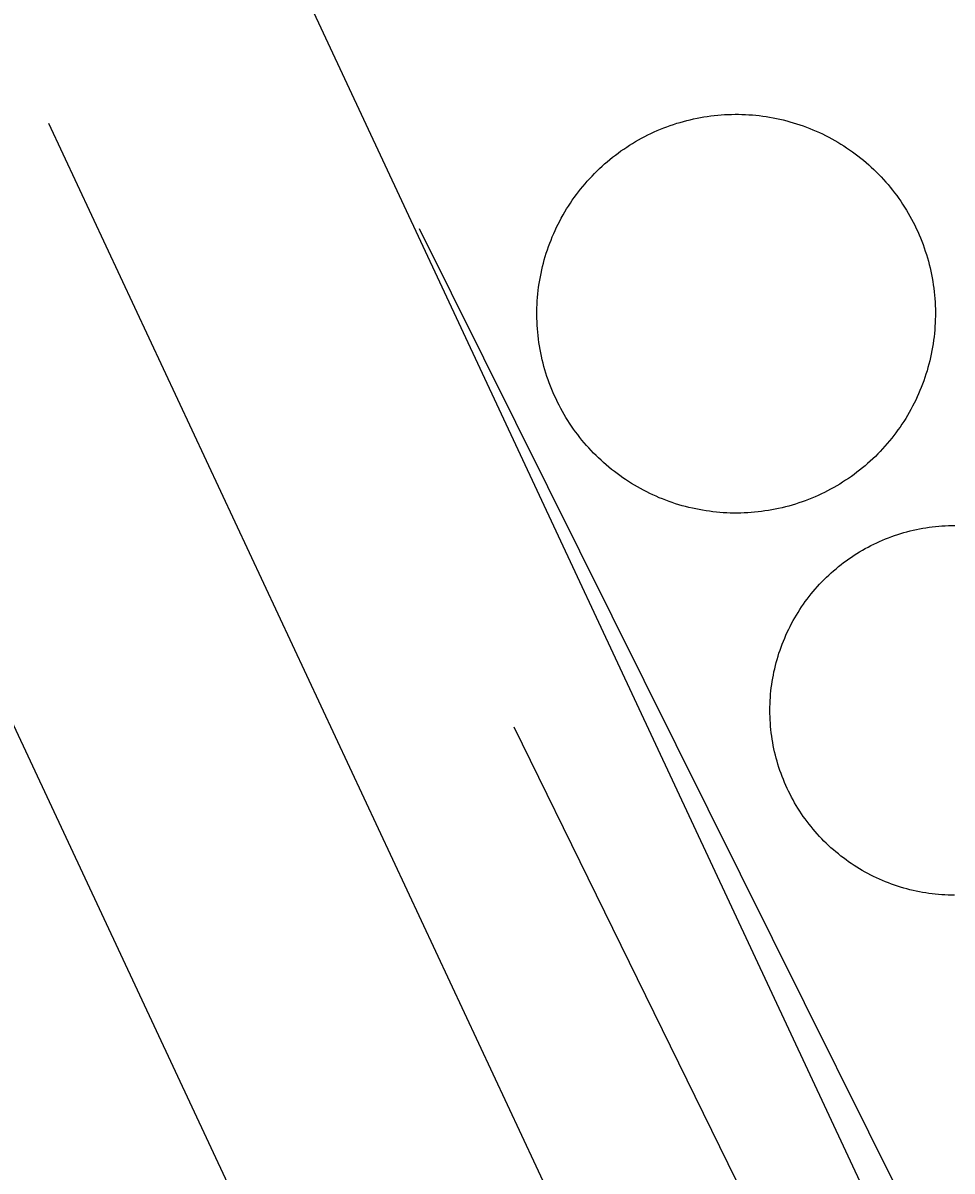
# Model space of a CAD drawing. Extents: x 3651524 to 3689615, y 505651 to 531377.
# Drawn here: x 3679152.3 to 3679200.8, y 516092.7 to 516152.7 of the extents above; entities that cross this region are included whole.
import ezdxf

# ---------------------------------------------------------------- set-up
doc = ezdxf.new("R2010")
doc.units = 0
for name, color, linetype in [('V-DOMW-TANK', 7, 'Continuous'), ('V-RAIL-TRAK', 7, 'Continuous'), ('V-ROAD-CNTR', 7, 'Continuous'), ('V-UTIL-LINE', 7, 'Continuous')]:
    doc.layers.add(name, color=color, linetype=linetype)

msp = doc.modelspace()

# ---------------------------------------------------------------- linework, layer by layer
at = {"layer": 'V-DOMW-TANK'}
for points in [[(3679179.417, 516139.965), (3679179.462, 516140.142), (3679179.509, 516140.318), (3679179.56, 516140.492), (3679179.614, 516140.666), (3679179.671, 516140.838), (3679179.73, 516141.01), (3679179.792, 516141.182), (3679179.859, 516141.35), (3679179.927, 516141.52), (3679179.999, 516141.686), (3679180.072, 516141.852), (3679180.15, 516142.018), (3679180.23, 516142.179), (3679180.314, 516142.341), (3679180.398, 516142.503), (3679180.49, 516142.661), (3679180.58, 516142.818), (3679180.674, 516142.974), (3679180.771, 516143.128), (3679180.871, 516143.279), (3679180.971, 516143.431), (3679181.078, 516143.58), (3679181.184, 516143.726), (3679181.295, 516143.871), (3679181.406, 516144.014), (3679181.522, 516144.156), (3679181.639, 516144.293), (3679181.758, 516144.43), (3679181.881, 516144.565), (3679182.006, 516144.698), (3679182.131, 516144.829), (3679182.26, 516144.956), (3679182.391, 516145.083), (3679182.526, 516145.206), (3679182.661, 516145.327), (3679182.798, 516145.446), (3679182.937, 516145.563), (3679183.079, 516145.679), (3679183.222, 516145.788), (3679183.368, 516145.898), (3679183.515, 516146.007), (3679183.665, 516146.107), (3679183.816, 516146.21), (3679183.97, 516146.308), (3679184.123, 516146.404), (3679184.279, 516146.496), (3679184.437, 516146.587), (3679184.596, 516146.675), (3679184.758, 516146.761), (3679184.92, 516146.843), (3679185.084, 516146.92), (3679185.248, 516146.998), (3679185.414, 516147.072), (3679185.581, 516147.142), (3679185.751, 516147.209), (3679185.921, 516147.275), (3679186.091, 516147.336), (3679186.263, 516147.394), (3679186.438, 516147.451), (3679186.612, 516147.502), (3679186.786, 516147.551), (3679186.962, 516147.598), (3679187.14, 516147.641), (3679187.316, 516147.682), (3679187.492, 516147.719), (3679187.672, 516147.754), (3679187.851, 516147.785), (3679188.031, 516147.813), (3679188.211, 516147.838), (3679188.389, 516147.858), (3679188.572, 516147.877), (3679188.754, 516147.893), (3679188.934, 516147.906), (3679189.116, 516147.916), (3679189.299, 516147.92), (3679189.479, 516147.922), (3679189.661, 516147.922), (3679189.843, 516147.918), (3679190.026, 516147.912), (3679190.206, 516147.901), (3679190.388, 516147.887), (3679190.566, 516147.871), (3679190.749, 516147.852), (3679190.929, 516147.83), (3679191.109, 516147.803), (3679191.289, 516147.774), (3679191.467, 516147.742), (3679191.646, 516147.707), (3679191.824, 516147.668), (3679191.998, 516147.627), (3679192.18, 516147.582), (3679192.352, 516147.535), (3679192.526, 516147.484), (3679192.7, 516147.43), (3679192.874, 516147.373), (3679193.044, 516147.314), (3679193.216, 516147.252), (3679193.384, 516147.187), (3679193.554, 516147.117), (3679193.72, 516147.045)], [(3679193.72, 516147.045), (3679193.886, 516146.972), (3679194.052, 516146.894), (3679194.214, 516146.814), (3679194.376, 516146.73), (3679194.535, 516146.644), (3679194.695, 516146.556), (3679194.853, 516146.464), (3679195.008, 516146.37), (3679195.162, 516146.273), (3679195.314, 516146.175), (3679195.463, 516146.073), (3679195.613, 516145.966), (3679195.76, 516145.86), (3679195.903, 516145.749), (3679196.047, 516145.638), (3679196.188, 516145.522), (3679196.327, 516145.405), (3679196.465, 516145.286), (3679196.598, 516145.163), (3679196.731, 516145.038), (3679196.862, 516144.911), (3679196.989, 516144.784), (3679197.116, 516144.651), (3679197.239, 516144.518), (3679197.36, 516144.383), (3679197.478, 516144.248), (3679197.595, 516144.106), (3679197.71, 516143.963), (3679197.82, 516143.82), (3679197.929, 516143.674), (3679198.035, 516143.527), (3679198.14, 516143.377), (3679198.24, 516143.228), (3679198.338, 516143.074), (3679198.435, 516142.919), (3679198.529, 516142.763), (3679198.621, 516142.605), (3679198.707, 516142.446), (3679198.791, 516142.286), (3679198.873, 516142.124), (3679198.953, 516141.96), (3679199.029, 516141.794), (3679199.102, 516141.628), (3679199.172, 516141.46), (3679199.24, 516141.293), (3679199.307, 516141.123), (3679199.367, 516140.95), (3679199.426, 516140.778), (3679199.481, 516140.604), (3679199.532, 516140.428), (3679199.584, 516140.256), (3679199.629, 516140.08), (3679199.672, 516139.904), (3679199.713, 516139.726), (3679199.75, 516139.548), (3679199.784, 516139.369), (3679199.815, 516139.191), (3679199.844, 516139.011), (3679199.868, 516138.831), (3679199.889, 516138.651), (3679199.907, 516138.468), (3679199.924, 516138.288), (3679199.936, 516138.106), (3679199.944, 516137.926), (3679199.95, 516137.743), (3679199.952, 516137.561), (3679199.952, 516137.379), (3679199.948, 516137.197), (3679199.942, 516137.016), (3679199.93, 516136.834), (3679199.917, 516136.652), (3679199.903, 516136.472), (3679199.883, 516136.291), (3679199.86, 516136.111), (3679199.833, 516135.931), (3679199.805, 516135.751), (3679199.772, 516135.572), (3679199.737, 516135.392), (3679199.698, 516135.216), (3679199.657, 516135.038), (3679199.612, 516134.862), (3679199.565, 516134.686), (3679199.516, 516134.512), (3679199.461, 516134.338), (3679199.403, 516134.165), (3679199.344, 516133.993), (3679199.281, 516133.823), (3679199.215, 516133.653), (3679199.147, 516133.486), (3679199.076, 516133.318), (3679199.002, 516133.152), (3679198.924, 516132.988), (3679198.844, 516132.824), (3679198.76, 516132.662), (3679198.674, 516132.502), (3679198.586, 516132.343), (3679198.494, 516132.185), (3679198.4, 516132.029), (3679198.304, 516131.876), (3679198.203, 516131.724)], [(3679182.344, 516129.965), (3679182.213, 516130.092), (3679182.086, 516130.221), (3679181.959, 516130.352), (3679181.836, 516130.485), (3679181.715, 516130.62), (3679181.596, 516130.758), (3679181.479, 516130.899), (3679181.365, 516131.04), (3679181.254, 516131.184), (3679181.143, 516131.329), (3679181.039, 516131.476), (3679180.935, 516131.626), (3679180.834, 516131.778), (3679180.734, 516131.929), (3679180.64, 516132.085), (3679180.545, 516132.24), (3679180.455, 516132.398), (3679180.367, 516132.556), (3679180.283, 516132.718), (3679180.201, 516132.881), (3679180.121, 516133.045), (3679180.046, 516133.209), (3679179.972, 516133.375), (3679179.902, 516133.543), (3679179.835, 516133.713), (3679179.769, 516133.883), (3679179.708, 516134.053), (3679179.648, 516134.225), (3679179.595, 516134.399), (3679179.542, 516134.573), (3679179.491, 516134.747), (3679179.444, 516134.923), (3679179.401, 516135.099), (3679179.362, 516135.278), (3679179.327, 516135.456), (3679179.29, 516135.634), (3679179.259, 516135.814), (3679179.231, 516135.992), (3679179.208, 516136.173), (3679179.186, 516136.355), (3679179.167, 516136.535), (3679179.151, 516136.715), (3679179.138, 516136.898), (3679179.13, 516137.08), (3679179.124, 516137.26), (3679179.122, 516137.442), (3679179.122, 516137.625), (3679179.126, 516137.807), (3679179.132, 516137.989), (3679179.143, 516138.169), (3679179.157, 516138.352), (3679179.173, 516138.532), (3679179.192, 516138.714), (3679179.214, 516138.894), (3679179.241, 516139.075), (3679179.27, 516139.253), (3679179.302, 516139.433), (3679179.337, 516139.611), (3679179.376, 516139.789), (3679179.417, 516139.965)], [(3679198.203, 516131.724), (3679198.103, 516131.575), (3679197.996, 516131.425), (3679197.89, 516131.278), (3679197.779, 516131.132), (3679197.669, 516130.989), (3679197.552, 516130.85), (3679197.435, 516130.71), (3679197.317, 516130.573), (3679197.194, 516130.438), (3679197.071, 516130.305), (3679196.944, 516130.176), (3679196.815, 516130.047), (3679196.684, 516129.922), (3679196.549, 516129.797), (3679196.411, 516129.676), (3679196.276, 516129.557), (3679196.137, 516129.441), (3679195.993, 516129.326), (3679195.852, 516129.215), (3679195.707, 516129.107), (3679195.559, 516129), (3679195.41, 516128.896), (3679195.258, 516128.796), (3679195.105, 516128.695), (3679194.953, 516128.601), (3679194.795, 516128.507), (3679194.638, 516128.417), (3679194.478, 516128.329), (3679194.316, 516128.245), (3679194.154, 516128.163), (3679193.991, 516128.085), (3679193.827, 516128.007), (3679193.661, 516127.933), (3679193.493, 516127.862), (3679193.323, 516127.794), (3679193.153, 516127.731), (3679192.985, 516127.669), (3679192.811, 516127.61), (3679192.637, 516127.555), (3679192.463, 516127.501), (3679192.289, 516127.452), (3679192.113, 516127.405), (3679191.936, 516127.362), (3679191.758, 516127.321), (3679191.58, 516127.284), (3679191.402, 516127.247), (3679191.226, 516127.221), (3679191.043, 516127.192), (3679190.863, 516127.165), (3679190.683, 516127.145), (3679190.503, 516127.126), (3679190.321, 516127.11), (3679190.14, 516127.098), (3679189.958, 516127.09), (3679189.776, 516127.083), (3679189.596, 516127.081), (3679189.413, 516127.081), (3679189.231, 516127.086), (3679189.049, 516127.092), (3679188.866, 516127.102), (3679188.686, 516127.116), (3679188.506, 516127.133), (3679188.326, 516127.151), (3679188.146, 516127.174), (3679187.965, 516127.2), (3679187.785, 516127.229), (3679187.607, 516127.262), (3679187.429, 516127.296), (3679187.251, 516127.335), (3679187.072, 516127.376), (3679186.896, 516127.421), (3679186.72, 516127.469), (3679186.548, 516127.52), (3679186.374, 516127.573), (3679186.2, 516127.63), (3679186.03, 516127.69), (3679185.858, 516127.753), (3679185.688, 516127.819), (3679185.52, 516127.886), (3679185.354, 516127.958), (3679185.188, 516128.034), (3679185.02, 516128.11), (3679184.861, 516128.189), (3679184.699, 516128.273), (3679184.539, 516128.359), (3679184.379, 516128.447), (3679184.222, 516128.54), (3679184.066, 516128.634), (3679183.912, 516128.73), (3679183.761, 516128.83), (3679183.611, 516128.933), (3679183.462, 516129.039), (3679183.314, 516129.144), (3679183.171, 516129.254), (3679183.028, 516129.365), (3679182.886, 516129.482), (3679182.747, 516129.598), (3679182.61, 516129.719), (3679182.477, 516129.84), (3679182.344, 516129.965)], [(3679191.316, 516116.27), (3679191.308, 516116.438), (3679191.304, 516116.608), (3679191.304, 516116.776), (3679191.304, 516116.944), (3679191.31, 516117.112), (3679191.316, 516117.282), (3679191.326, 516117.45), (3679191.34, 516117.616), (3679191.357, 516117.786), (3679191.375, 516117.954), (3679191.398, 516118.119), (3679191.422, 516118.287), (3679191.451, 516118.453), (3679191.482, 516118.619), (3679191.515, 516118.785), (3679191.553, 516118.949), (3679191.59, 516119.113), (3679191.633, 516119.277), (3679191.678, 516119.438), (3679191.728, 516119.6), (3679191.777, 516119.762), (3679191.83, 516119.922), (3679191.887, 516120.079), (3679191.947, 516120.237), (3679192.008, 516120.395), (3679192.074, 516120.55), (3679192.139, 516120.704), (3679192.211, 516120.858), (3679192.283, 516121.011), (3679192.356, 516121.161), (3679192.436, 516121.31), (3679192.516, 516121.46), (3679192.6, 516121.605), (3679192.684, 516121.75), (3679192.776, 516121.894), (3679192.866, 516122.037), (3679192.956, 516122.181), (3679193.053, 516122.316), (3679193.151, 516122.453), (3679193.253, 516122.59), (3679193.354, 516122.723), (3679193.458, 516122.854), (3679193.567, 516122.983), (3679193.675, 516123.112), (3679193.79, 516123.239), (3679193.902, 516123.364), (3679194.017, 516123.485), (3679194.136, 516123.606), (3679194.257, 516123.725), (3679194.378, 516123.842), (3679194.503, 516123.954), (3679194.63, 516124.067), (3679194.759, 516124.175), (3679194.888, 516124.284), (3679195.021, 516124.388), (3679195.154, 516124.491), (3679195.289, 516124.591), (3679195.426, 516124.689), (3679195.565, 516124.784), (3679195.707, 516124.878), (3679195.848, 516124.968), (3679195.991, 516125.056), (3679196.137, 516125.142), (3679196.284, 516125.224), (3679196.432, 516125.304), (3679196.581, 516125.382), (3679196.733, 516125.457), (3679196.884, 516125.531), (3679197.038, 516125.601), (3679197.194, 516125.666), (3679197.349, 516125.732), (3679197.505, 516125.793), (3679197.667, 516125.853), (3679197.822, 516125.908), (3679197.982, 516125.963), (3679198.144, 516126.012), (3679198.306, 516126.062), (3679198.467, 516126.107), (3679198.631, 516126.148), (3679198.795, 516126.186), (3679198.959, 516126.223), (3679199.125, 516126.258), (3679199.291, 516126.289), (3679199.457, 516126.315), (3679199.625, 516126.34), (3679199.79, 516126.363), (3679199.958, 516126.381), (3679200.126, 516126.397), (3679200.294, 516126.412), (3679200.462, 516126.422), (3679200.63, 516126.428), (3679200.8, 516126.432), (3679200.968, 516126.434)], [(3679196.573, 516108.166), (3679196.424, 516108.244), (3679196.274, 516108.324), (3679196.129, 516108.408), (3679195.983, 516108.494), (3679195.84, 516108.58), (3679195.699, 516108.672), (3679195.557, 516108.766), (3679195.418, 516108.86), (3679195.281, 516108.959), (3679195.146, 516109.057), (3679195.013, 516109.161), (3679194.879, 516109.266), (3679194.75, 516109.374), (3679194.621, 516109.483), (3679194.494, 516109.594), (3679194.371, 516109.708), (3679194.249, 516109.825), (3679194.128, 516109.944), (3679194.011, 516110.065), (3679193.894, 516110.185), (3679193.78, 516110.312), (3679193.671, 516110.437), (3679193.56, 516110.564), (3679193.452, 516110.695), (3679193.347, 516110.826), (3679193.245, 516110.962), (3679193.145, 516111.097), (3679193.046, 516111.234), (3679192.952, 516111.373), (3679192.858, 516111.513), (3679192.768, 516111.656), (3679192.68, 516111.799), (3679192.594, 516111.945), (3679192.512, 516112.092), (3679192.432, 516112.24), (3679192.354, 516112.389), (3679192.278, 516112.541), (3679192.205, 516112.692), (3679192.135, 516112.844), (3679192.07, 516113.001), (3679192.004, 516113.157), (3679191.943, 516113.313), (3679191.883, 516113.47), (3679191.828, 516113.63), (3679191.775, 516113.79), (3679191.723, 516113.952), (3679191.676, 516114.114), (3679191.631, 516114.275), (3679191.588, 516114.439), (3679191.549, 516114.603), (3679191.512, 516114.767), (3679191.48, 516114.935), (3679191.449, 516115.099), (3679191.42, 516115.264), (3679191.396, 516115.43), (3679191.375, 516115.598), (3679191.355, 516115.766), (3679191.338, 516115.934), (3679191.326, 516116.102), (3679191.316, 516116.27)], [(3679200.958, 516107.111), (3679200.79, 516107.113), (3679200.62, 516107.118), (3679200.452, 516107.126), (3679200.284, 516107.136), (3679200.116, 516107.148), (3679199.948, 516107.165), (3679199.78, 516107.185), (3679199.612, 516107.206), (3679199.446, 516107.232), (3679199.281, 516107.259), (3679199.115, 516107.29), (3679198.949, 516107.324), (3679198.785, 516107.361), (3679198.621, 516107.4), (3679198.457, 516107.441), (3679198.295, 516107.486), (3679198.134, 516107.535), (3679197.972, 516107.587), (3679197.812, 516107.64), (3679197.654, 516107.695), (3679197.497, 516107.754), (3679197.339, 516107.816), (3679197.183, 516107.881), (3679197.03, 516107.949), (3679196.876, 516108.019), (3679196.723, 516108.09), (3679196.573, 516108.166)]]:
    msp.add_lwpolyline(points, dxfattribs=at)
at = {"layer": 'V-RAIL-TRAK'}
msp.add_lwpolyline([(3679315.703, 515827.043), (3679252.383, 515964.011), (3679177.93, 516115.895)], dxfattribs=at)
at = {"layer": 'V-ROAD-CNTR'}
for points in [[(3679542.831, 515350.205), (3679165.464, 516157.521)], [(3679636.505, 515114.383), (3679153.616, 516147.445)], [(3679188.068, 516038.317), (3679137.839, 516145.773)]]:
    msp.add_lwpolyline(points, dxfattribs=at)
at = {"layer": 'V-UTIL-LINE'}
msp.add_line((3679226.214, 516034.934), (3679172.984, 516141.931), dxfattribs=at)

doc.saveas('drawing.dxf')
